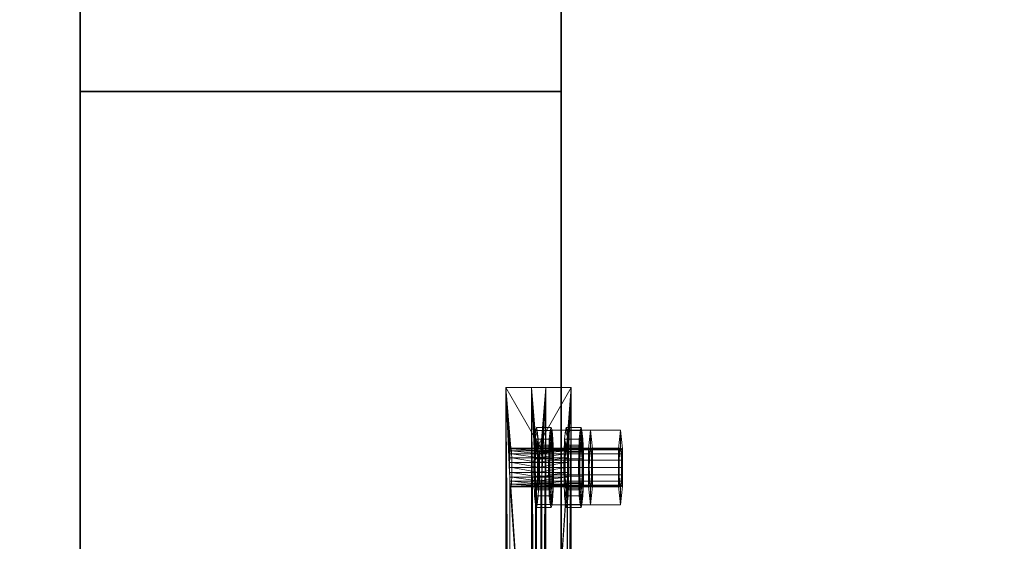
# Model space of a CAD drawing. Extents: x -0.3 to 41.3, y 0 to 17.8.
# Tile 506 of 625: x 30.977 to 31.284, y 11.777 to 11.94. Entities that reach past the tile are written whole.
import ezdxf

# ---------------------------------------------------------------- set-up
doc = ezdxf.new("R2010")
doc.units = 0
doc.header["$MEASUREMENT"] = 0
for name, color, linetype, lineweight in [('ANILHAS', 135, 'Continuous', 0), ('PLACAS_DE_BASE', 144, 'Continuous', 0), ('PORCAS', 157, 'Continuous', 0)]:
    doc.layers.add(name, color=color, linetype=linetype, lineweight=lineweight)
for name, color, linetype in [('P13', 7, 'Continuous'), ('S13', 7, 'Continuous'), ('V133', 7, 'Continuous'), ('V236', 7, 'Continuous')]:
    doc.layers.add(name, color=color, linetype=linetype)

msp = doc.modelspace()

# ---------------------------------------------------------------- linework, layer by layer
at = {"layer": 'P13', "color": 12, "true_color": 0xbd0000}
for points, invisible_edges in [([(30.99564, 11.46714, 195.60001), (31.14564, 11.46714, 195.60001), (31.14564, 11.91714, 195.60001)], 12), ([(30.99564, 11.46714, 195.60001), (31.14564, 11.46714, 195.60001), (31.14564, 11.91714, 195.60001)], 12), ([(30.99564, 11.46714, 195.60001), (31.14564, 11.91714, 195.60001), (30.99564, 11.91714, 195.60001)], 9), ([(30.99564, 11.46714, 195.60001), (31.14564, 11.91714, 195.60001), (30.99564, 11.91714, 195.60001)], 9), ([(30.99564, 11.46714, 196.55001), (31.14564, 11.46714, 196.55001), (31.14564, 11.91714, 196.55001)], 12), ([(30.99564, 11.46714, 195.60001), (31.14564, 11.46714, 195.60001), (31.14564, 11.91714, 195.60001)], 12), ([(30.99564, 11.46714, 196.55001), (31.14564, 11.91714, 196.55001), (30.99564, 11.91714, 196.55001)], 9), ([(30.99564, 11.46714, 195.60001), (31.14564, 11.91714, 195.60001), (30.99564, 11.91714, 195.60001)], 9), ([(30.99564, 11.46714, 199.8), (31.14564, 11.46714, 199.8), (31.14564, 11.91714, 199.8)], 12), ([(30.99564, 11.46714, 196.55001), (31.14564, 11.46714, 196.55001), (31.14564, 11.91714, 196.55001)], 12), ([(30.99564, 11.46714, 199.8), (31.14564, 11.91714, 199.8), (30.99564, 11.91714, 199.8)], 9), ([(30.99564, 11.46714, 196.55001), (31.14564, 11.91714, 196.55001), (30.99564, 11.91714, 196.55001)], 9)]:
    msp.add_3dface(points, dxfattribs=dict(at, invisible_edges=invisible_edges))
for points in [[(31.14564, 11.91714, 195.60001), (30.99564, 11.91714, 195.60001), (30.99564, 11.91714, 195.60001), (31.14564, 11.91714, 195.60001)], [(30.99564, 11.91714, 195.60001), (30.99564, 11.46714, 195.60001), (30.99564, 11.46714, 195.60001), (30.99564, 11.91714, 195.60001)], [(31.14564, 11.91714, 196.55001), (30.99564, 11.91714, 196.55001), (30.99564, 11.91714, 195.60001), (31.14564, 11.91714, 195.60001)], [(30.99564, 11.91714, 196.55001), (30.99564, 11.46714, 196.55001), (30.99564, 11.46714, 195.60001), (30.99564, 11.91714, 195.60001)], [(31.14564, 11.91714, 199.8), (30.99564, 11.91714, 199.8), (30.99564, 11.91714, 196.55001), (31.14564, 11.91714, 196.55001)], [(30.99564, 11.91714, 199.8), (30.99564, 11.46714, 199.8), (30.99564, 11.46714, 196.55001), (30.99564, 11.91714, 196.55001)], [(31.14564, 11.46714, 195.60001), (31.14564, 11.91714, 195.60001), (31.14564, 11.91714, 195.60001), (31.14564, 11.46714, 195.60001)], [(31.14564, 11.46714, 196.55001), (31.14564, 11.91714, 196.55001), (31.14564, 11.91714, 195.60001), (31.14564, 11.46714, 195.60001)], [(31.14564, 11.46714, 199.8), (31.14564, 11.91714, 199.8), (31.14564, 11.91714, 196.55001), (31.14564, 11.46714, 196.55001)]]:
    msp.add_3dface(points, dxfattribs=at)
at = {"layer": 'S13', "color": 253, "true_color": 0xca95bd}
for points, invisible_edges in [([(30.57064, 11.09214, 195.60001), (31.57064, 11.09214, 195.60001), (31.57064, 12.29214, 195.60001)], 12), ([(30.57064, 11.09214, 195.10001), (31.57064, 11.09214, 195.10001), (31.57064, 12.29214, 195.10001)], 12), ([(30.57064, 11.09214, 195.60001), (31.57064, 12.29214, 195.60001), (30.57064, 12.29214, 195.60001)], 9), ([(30.57064, 11.09214, 195.10001), (31.57064, 12.29214, 195.10001), (30.57064, 12.29214, 195.10001)], 9)]:
    msp.add_3dface(points, dxfattribs=dict(at, invisible_edges=invisible_edges))
at = {"layer": 'V133', "color": 252, "true_color": 0x838383}
for points, invisible_edges in [([(31.14564, 16.93691, 196.55001), (30.99564, 16.93691, 196.55001), (30.99564, 11.91714, 196.55001)], 12), ([(31.14564, 16.93691, 196.00001), (30.99564, 16.93691, 196.00001), (30.99564, 11.91714, 196.00001)], 12), ([(31.14564, 16.93691, 196.55001), (30.99564, 11.91714, 196.55001), (31.14564, 11.91714, 196.55001)], 9), ([(31.14564, 16.93691, 196.00001), (30.99564, 11.91714, 196.00001), (31.14564, 11.91714, 196.00001)], 9)]:
    msp.add_3dface(points, dxfattribs=dict(at, invisible_edges=invisible_edges))
for points in [[(30.99564, 16.93691, 196.55001), (30.99564, 11.91714, 196.55001), (30.99564, 11.91714, 196.00001), (30.99564, 16.93691, 196.00001)], [(31.14564, 11.91714, 196.55001), (31.14564, 16.93691, 196.55001), (31.14564, 16.93691, 196.00001), (31.14564, 11.91714, 196.00001)], [(30.99564, 11.91714, 196.55001), (31.14564, 11.91714, 196.55001), (31.14564, 11.91714, 196.00001), (30.99564, 11.91714, 196.00001)]]:
    msp.add_3dface(points, dxfattribs=at)
at = {"layer": 'V236', "color": 252, "true_color": 0x838383}
for points, invisible_edges in [([(31.14564, 16.93691, 199.8), (30.99564, 16.93691, 199.8), (30.99564, 11.91714, 199.8)], 12), ([(31.14564, 16.93691, 199.1), (30.99564, 16.93691, 199.1), (30.99564, 11.91714, 199.1)], 12), ([(31.14564, 16.93691, 199.8), (30.99564, 11.91714, 199.8), (31.14564, 11.91714, 199.8)], 9), ([(31.14564, 16.93691, 199.1), (30.99564, 11.91714, 199.1), (31.14564, 11.91714, 199.1)], 9)]:
    msp.add_3dface(points, dxfattribs=dict(at, invisible_edges=invisible_edges))
for points in [[(30.99564, 16.93691, 199.8), (30.99564, 11.91714, 199.8), (30.99564, 11.91714, 199.1), (30.99564, 16.93691, 199.1)], [(31.14564, 11.91714, 199.8), (31.14564, 16.93691, 199.8), (31.14564, 16.93691, 199.1), (31.14564, 11.91714, 199.1)], [(30.99564, 11.91714, 199.8), (31.14564, 11.91714, 199.8), (31.14564, 11.91714, 199.1), (30.99564, 11.91714, 199.1)]]:
    msp.add_3dface(points, dxfattribs=at)

# ---------------------------------------------------------------- meshes
at = {"layer": 'ANILHAS'}
mesh = msp.add_polyface(dxfattribs=at)
corners = [(31.1371, 11.79981, 199.39502), (31.13716, 11.79503, 199.39407), (31.13716, 11.80459, 199.39407), (31.13733, 11.79097, 199.39137), (31.13733, 11.80865, 199.39137), (31.13745, 11.79981, 199.38953), (31.13748, 11.79713, 199.389), (31.13748, 11.80249, 199.389), (31.13757, 11.79486, 199.38749), (31.13757, 11.80476, 199.38749), (31.13759, 11.78826, 199.38732), (31.13759, 11.81136, 199.38732), (31.13772, 11.79334, 199.38522), (31.13772, 11.80628, 199.38522), (31.13788, 11.78731, 199.38255), (31.13788, 11.79281, 199.38255), (31.13788, 11.80681, 199.38255), (31.13788, 11.81231, 199.38255), (31.13805, 11.79334, 199.37987), (31.13805, 11.80628, 199.37987), (31.13818, 11.78826, 199.37777), (31.13818, 11.81136, 199.37777), (31.13819, 11.79486, 199.37761), (31.13819, 11.80476, 199.37761), (31.13829, 11.79713, 199.37609), (31.13829, 11.80249, 199.37609), (31.13832, 11.79981, 199.37556), (31.13843, 11.79097, 199.37372), (31.13843, 11.80865, 199.37372), (31.1386, 11.79503, 199.37102), (31.1386, 11.80459, 199.37102), (31.13866, 11.79981, 199.37007), (31.1417, 11.79981, 199.39531), (31.14175, 11.79503, 199.39436), (31.14175, 11.80459, 199.39436), (31.14192, 11.79097, 199.39165), (31.14192, 11.80865, 199.39165), (31.14204, 11.79981, 199.38982), (31.14207, 11.79713, 199.38929), (31.14207, 11.80249, 199.38929), (31.14217, 11.79486, 199.38777), (31.14217, 11.80476, 199.38777), (31.14218, 11.78826, 199.3876), (31.14218, 11.81136, 199.3876), (31.14231, 11.79334, 199.38551), (31.14231, 11.80628, 199.38551), (31.14247, 11.78731, 199.38283), (31.14247, 11.79281, 199.38283), (31.14247, 11.80681, 199.38283), (31.14247, 11.81231, 199.38283), (31.14264, 11.79334, 199.38016), (31.14264, 11.80628, 199.38016), (31.14277, 11.78826, 199.37806), (31.14277, 11.81136, 199.37806), (31.14278, 11.79486, 199.37789), (31.14278, 11.80476, 199.37789), (31.14288, 11.79713, 199.37637), (31.14288, 11.80249, 199.37637), (31.14291, 11.79981, 199.37585), (31.14302, 11.79097, 199.37401), (31.14302, 11.80865, 199.37401), (31.14319, 11.79503, 199.3713), (31.14319, 11.80459, 199.3713), (31.14325, 11.79981, 199.37036)]
mesh.append_faces([[corners[k] for k in face] for face in [(17, 11, 43, 49), (11, 4, 36, 43), (4, 2, 34, 36), (2, 0, 32, 34), (0, 1, 33, 32), (1, 3, 35, 33), (3, 10, 42, 35), (10, 14, 46, 42), (14, 20, 52, 46), (20, 27, 59, 52), (27, 29, 61, 59), (29, 31, 63, 61), (31, 30, 62, 63), (30, 28, 60, 62), (28, 21, 53, 60), (21, 17, 49, 53), (16, 19, 51, 48), (19, 23, 55, 51), (23, 25, 57, 55), (25, 26, 58, 57), (26, 24, 56, 58), (24, 22, 54, 56), (22, 18, 50, 54), (18, 15, 47, 50), (15, 12, 44, 47), (12, 8, 40, 44), (8, 6, 38, 40), (6, 5, 37, 38), (5, 7, 39, 37), (7, 9, 41, 39), (9, 13, 45, 41), (13, 16, 48, 45)]])
mesh.append_faces([[corners[k] for k in face] for face in [(10, 20, 14), (21, 11, 17), (52, 42, 46), (43, 53, 49)]], dxfattribs={"vtx0": -1})
mesh.append_faces([[corners[k] for k in face] for face in [(1, 15, 3), (15, 1, 12), (12, 1, 8), (8, 1, 6), (6, 0, 5), (5, 0, 7), (7, 2, 9), (9, 4, 13), (13, 4, 16), (20, 10, 27), (27, 3, 29), (29, 24, 31), (31, 26, 30), (30, 23, 28), (28, 11, 21), (42, 59, 35), (47, 61, 50), (50, 61, 54), (54, 61, 56), (56, 63, 58), (58, 62, 57), (57, 62, 55), (55, 60, 51), (51, 60, 48), (36, 60, 43), (33, 38, 32), (32, 39, 34), (34, 41, 36)]], dxfattribs={"vtx0": -1, "vtx1": -1})
mesh.append_faces([[corners[k] for k in face] for face in [(29, 3, 15), (28, 16, 4), (35, 61, 47), (48, 60, 36)]], dxfattribs={"vtx0": -1, "vtx1": -1, "vtx2": -1})
mesh.append_faces([[corners[k] for k in face] for face in [(6, 1, 0), (7, 0, 2), (9, 2, 4), (27, 10, 3), (29, 15, 18), (29, 18, 22), (29, 22, 24), (31, 24, 26), (30, 26, 25), (30, 25, 23), (28, 23, 19), (28, 19, 16), (28, 4, 11), (42, 52, 59), (35, 59, 61), (56, 61, 63), (58, 63, 62), (55, 62, 60), (43, 60, 53), (47, 33, 35), (33, 47, 44), (33, 44, 40), (33, 40, 38), (32, 38, 37), (32, 37, 39), (34, 39, 41), (36, 41, 45), (36, 45, 48)]], dxfattribs={"vtx0": -1, "vtx2": -1})
mesh = msp.add_polyface(dxfattribs=at)
corners = [(31.14645, 11.79981, 199.24531), (31.14651, 11.79503, 199.24436), (31.14651, 11.80459, 199.24436), (31.14667, 11.79097, 199.24166), (31.14667, 11.80865, 199.24166), (31.14679, 11.79981, 199.23982), (31.14682, 11.79713, 199.23929), (31.14682, 11.80249, 199.23929), (31.14692, 11.79486, 199.23778), (31.14692, 11.80476, 199.23778), (31.14693, 11.78826, 199.23761), (31.14693, 11.81136, 199.23761), (31.14706, 11.79334, 199.23551), (31.14706, 11.80628, 199.23551), (31.14722, 11.78731, 199.23284), (31.14722, 11.79281, 199.23284), (31.14722, 11.80681, 199.23284), (31.14722, 11.81231, 199.23284), (31.14739, 11.79334, 199.23016), (31.14739, 11.80628, 199.23016), (31.14752, 11.78826, 199.22807), (31.14752, 11.81136, 199.22807), (31.14753, 11.79486, 199.2279), (31.14753, 11.80476, 199.2279), (31.14763, 11.79713, 199.22638), (31.14763, 11.80249, 199.22638), (31.14766, 11.79981, 199.22585), (31.14778, 11.79097, 199.22401), (31.14778, 11.80865, 199.22401), (31.14794, 11.79503, 199.22131), (31.14794, 11.80459, 199.22131), (31.148, 11.79981, 199.22036), (31.15104, 11.79981, 199.2456), (31.1511, 11.79503, 199.24465), (31.1511, 11.80459, 199.24465), (31.15127, 11.79097, 199.24195), (31.15127, 11.80865, 199.24195), (31.15138, 11.79981, 199.24011), (31.15141, 11.79713, 199.23958), (31.15141, 11.80249, 199.23958), (31.15151, 11.79486, 199.23806), (31.15151, 11.80476, 199.23806), (31.15152, 11.78826, 199.23789), (31.15152, 11.81136, 199.23789), (31.15165, 11.79334, 199.2358), (31.15165, 11.80628, 199.2358), (31.15182, 11.78731, 199.23312), (31.15182, 11.79281, 199.23312), (31.15182, 11.80681, 199.23312), (31.15182, 11.81231, 199.23312), (31.15198, 11.79334, 199.23045), (31.15198, 11.80628, 199.23045), (31.15211, 11.78826, 199.22835), (31.15211, 11.81136, 199.22835), (31.15212, 11.79486, 199.22818), (31.15212, 11.80476, 199.22818), (31.15222, 11.79713, 199.22667), (31.15222, 11.80249, 199.22667), (31.15225, 11.79981, 199.22614), (31.15237, 11.79097, 199.2243), (31.15237, 11.80865, 199.2243), (31.15253, 11.79503, 199.2216), (31.15253, 11.80459, 199.2216), (31.15259, 11.79981, 199.22065)]
mesh.append_faces([[corners[k] for k in face] for face in [(17, 11, 43, 49), (11, 4, 36, 43), (4, 2, 34, 36), (2, 0, 32, 34), (0, 1, 33, 32), (1, 3, 35, 33), (3, 10, 42, 35), (10, 14, 46, 42), (14, 20, 52, 46), (20, 27, 59, 52), (27, 29, 61, 59), (29, 31, 63, 61), (31, 30, 62, 63), (30, 28, 60, 62), (28, 21, 53, 60), (21, 17, 49, 53), (16, 19, 51, 48), (19, 23, 55, 51), (23, 25, 57, 55), (25, 26, 58, 57), (26, 24, 56, 58), (24, 22, 54, 56), (22, 18, 50, 54), (18, 15, 47, 50), (15, 12, 44, 47), (12, 8, 40, 44), (8, 6, 38, 40), (6, 5, 37, 38), (5, 7, 39, 37), (7, 9, 41, 39), (9, 13, 45, 41), (13, 16, 48, 45)]])
mesh.append_faces([[corners[k] for k in face] for face in [(10, 20, 14), (21, 11, 17), (52, 42, 46), (43, 53, 49)]], dxfattribs={"vtx0": -1})
mesh.append_faces([[corners[k] for k in face] for face in [(1, 15, 3), (15, 1, 12), (12, 1, 8), (8, 1, 6), (6, 0, 5), (5, 0, 7), (7, 2, 9), (9, 4, 13), (13, 4, 16), (20, 10, 27), (27, 3, 29), (29, 24, 31), (31, 26, 30), (30, 23, 28), (28, 11, 21), (42, 59, 35), (47, 61, 50), (50, 61, 54), (54, 61, 56), (56, 63, 58), (58, 62, 57), (57, 62, 55), (55, 60, 51), (51, 60, 48), (36, 60, 43), (33, 38, 32), (32, 39, 34), (34, 41, 36)]], dxfattribs={"vtx0": -1, "vtx1": -1})
mesh.append_faces([[corners[k] for k in face] for face in [(29, 3, 15), (28, 16, 4), (35, 61, 47), (48, 60, 36)]], dxfattribs={"vtx0": -1, "vtx1": -1, "vtx2": -1})
mesh.append_faces([[corners[k] for k in face] for face in [(6, 1, 0), (7, 0, 2), (9, 2, 4), (27, 10, 3), (29, 15, 18), (29, 18, 22), (29, 22, 24), (31, 24, 26), (30, 26, 25), (30, 25, 23), (28, 23, 19), (28, 19, 16), (28, 4, 11), (42, 52, 59), (35, 59, 61), (56, 61, 63), (58, 63, 62), (55, 62, 60), (43, 60, 53), (47, 33, 35), (33, 47, 44), (33, 44, 40), (33, 40, 38), (32, 38, 37), (32, 37, 39), (34, 39, 41), (36, 41, 45), (36, 45, 48)]], dxfattribs={"vtx0": -1, "vtx2": -1})
at = {"layer": 'PLACAS_DE_BASE'}
mesh = msp.add_polyface(dxfattribs=at)
corners = [(31.12953, 11.64981, 199.38804), (31.12834, 11.62481, 199.407), (31.12834, 11.82481, 199.407), (31.12954, 11.65136, 199.38784), (31.12958, 11.65281, 199.38724), (31.12964, 11.65405, 199.38629), (31.12971, 11.65501, 199.38505), (31.1298, 11.65561, 199.3836), (31.1299, 11.65581, 199.38205), (31.12964, 11.79557, 199.38629), (31.13924, 11.65581, 199.23234), (31.1408, 11.62481, 199.20739), (31.13962, 11.64981, 199.22636), (31.1408, 11.82481, 199.20739), (31.1396, 11.65136, 199.22656), (31.13957, 11.65281, 199.22716), (31.13951, 11.65405, 199.22811), (31.13943, 11.65501, 199.22935), (31.13934, 11.65561, 199.23079), (31.13915, 11.65561, 199.23389), (31.13, 11.65561, 199.3805), (31.1476, 11.64981, 199.22685), (31.14878, 11.62481, 199.20789), (31.14878, 11.82481, 199.20789), (31.14759, 11.65136, 199.22706), (31.14755, 11.65281, 199.22766), (31.14749, 11.65405, 199.22861), (31.14741, 11.65501, 199.22985), (31.14732, 11.65561, 199.23129), (31.14723, 11.65581, 199.23284), (31.14749, 11.79557, 199.22861), (31.13789, 11.65581, 199.38255), (31.13633, 11.62481, 199.4075), (31.13751, 11.64981, 199.38854), (31.13633, 11.82481, 199.4075), (31.13752, 11.65136, 199.38833), (31.13756, 11.65281, 199.38774), (31.13762, 11.65405, 199.38678), (31.1377, 11.65501, 199.38554), (31.13779, 11.65561, 199.3841), (31.13798, 11.65561, 199.381), (31.14713, 11.65561, 199.23439)]
mesh.append_faces([[corners[k] for k in face] for face in [(11, 13, 23, 22), (10, 18, 28, 29), (19, 10, 29, 41), (8, 20, 40, 31), (7, 8, 31, 39)]])
mesh.append_faces([[corners[k] for k in face] for face in [(0, 2, 3), (3, 2, 4), (4, 2, 5), (5, 2, 6), (6, 2, 7), (7, 2, 8), (11, 12, 13), (19, 8, 10), (21, 23, 24), (24, 23, 25), (25, 23, 26), (26, 23, 27), (27, 23, 28), (28, 23, 29), (32, 33, 34), (40, 29, 31)]], dxfattribs={"vtx0": -1, "vtx1": -1})
mesh.append_faces([[corners[k] for k in face] for face in [(8, 9, 10), (29, 30, 31)]], dxfattribs={"vtx0": -1, "vtx1": -1, "vtx2": -1})
mesh.append_faces([[corners[k] for k in face] for face in [(0, 1, 2), (13, 12, 14), (13, 14, 15), (13, 15, 16), (13, 16, 17), (13, 17, 18), (13, 18, 10), (19, 20, 8), (21, 22, 23), (34, 33, 35), (34, 35, 36), (34, 36, 37), (34, 37, 38), (34, 38, 39), (34, 39, 31), (40, 41, 29)]], dxfattribs={"vtx0": -1, "vtx2": -1})
mesh = msp.add_polyface(dxfattribs=at)
corners = [(31.1299, 11.65581, 199.38205), (31.12834, 11.82481, 199.407), (31.12958, 11.79681, 199.38724), (31.12964, 11.79557, 199.38629), (31.13924, 11.65581, 199.23234), (31.12971, 11.79461, 199.38505), (31.1298, 11.79401, 199.3836), (31.1299, 11.79381, 199.38205), (31.1408, 11.82481, 199.20739), (31.13957, 11.79681, 199.22716), (31.13951, 11.79557, 199.22811), (31.13943, 11.79461, 199.22935), (31.13934, 11.79401, 199.23079), (31.13924, 11.79381, 199.23234), (31.13, 11.79401, 199.3805), (31.13915, 11.79401, 199.23389), (31.13009, 11.79461, 199.37906), (31.13906, 11.79461, 199.23534), (31.14723, 11.65581, 199.23284), (31.14878, 11.82481, 199.20789), (31.14755, 11.79681, 199.22766), (31.14749, 11.79557, 199.22861), (31.13789, 11.65581, 199.38255), (31.14741, 11.79461, 199.22985), (31.14732, 11.79401, 199.23129), (31.14723, 11.79381, 199.23284), (31.13633, 11.82481, 199.4075), (31.13756, 11.79681, 199.38774), (31.13762, 11.79557, 199.38678), (31.1377, 11.79461, 199.38554), (31.13779, 11.79401, 199.3841), (31.13789, 11.79381, 199.38255), (31.14713, 11.79401, 199.23439), (31.13798, 11.79401, 199.381), (31.14704, 11.79461, 199.23584), (31.13807, 11.79461, 199.37956), (31.12834, 11.62481, 199.407), (31.13633, 11.62481, 199.4075)]
mesh.append_faces([[corners[k] for k in face] for face in [(1, 36, 37, 26), (11, 12, 24, 23), (12, 13, 25, 24), (13, 15, 32, 25), (15, 17, 34, 32), (16, 14, 33, 35), (14, 7, 31, 33), (7, 6, 30, 31), (6, 5, 29, 30)]])
mesh.append_faces([[corners[k] for k in face] for face in [(9, 4, 10), (10, 4, 11), (11, 4, 12), (12, 4, 13), (14, 13, 7), (13, 14, 15), (15, 16, 17), (27, 22, 28), (28, 22, 29), (29, 22, 30), (30, 22, 31), (32, 31, 25), (31, 32, 33), (33, 34, 35)]], dxfattribs={"vtx0": -1, "vtx1": -1})
mesh.append_faces([[corners[k] for k in face] for face in [(0, 1, 2), (8, 4, 9), (13, 4, 7), (18, 19, 20), (26, 22, 27), (31, 22, 25)]], dxfattribs={"vtx0": -1, "vtx1": -1, "vtx2": -1})
mesh.append_faces([[corners[k] for k in face] for face in [(0, 2, 3), (4, 3, 5), (4, 5, 6), (4, 6, 7), (15, 14, 16), (18, 20, 21), (22, 21, 23), (22, 23, 24), (22, 24, 25), (33, 32, 34)]], dxfattribs={"vtx0": -1, "vtx2": -1})
mesh = msp.add_polyface(dxfattribs=at)
corners = [(31.12958, 11.79681, 199.38724), (31.12834, 11.82481, 199.407), (31.12954, 11.79826, 199.38784), (31.12953, 11.79981, 199.38804), (31.12954, 11.80136, 199.38784), (31.12958, 11.80281, 199.38724), (31.12964, 11.80405, 199.38629), (31.12971, 11.80501, 199.38505), (31.1298, 11.80561, 199.3836), (31.1299, 11.80581, 199.38205), (31.13924, 11.80581, 199.23234), (31.1408, 11.82481, 199.20739), (31.13957, 11.79681, 199.22716), (31.1396, 11.79826, 199.22656), (31.13962, 11.79981, 199.22636), (31.1396, 11.80136, 199.22656), (31.13957, 11.80281, 199.22716), (31.13951, 11.80405, 199.22811), (31.13943, 11.80501, 199.22935), (31.13934, 11.80561, 199.23079), (31.13915, 11.80561, 199.23389), (31.14755, 11.79681, 199.22766), (31.14878, 11.82481, 199.20789), (31.14759, 11.79826, 199.22706), (31.1476, 11.79981, 199.22685), (31.14759, 11.80136, 199.22706), (31.14755, 11.80281, 199.22766), (31.14749, 11.80405, 199.22861), (31.14741, 11.80501, 199.22985), (31.14732, 11.80561, 199.23129), (31.14723, 11.80581, 199.23284), (31.13789, 11.80581, 199.38255), (31.13633, 11.82481, 199.4075), (31.13756, 11.79681, 199.38774), (31.13752, 11.79826, 199.38833), (31.13751, 11.79981, 199.38854), (31.13752, 11.80136, 199.38833), (31.13756, 11.80281, 199.38774), (31.13762, 11.80405, 199.38678), (31.1377, 11.80501, 199.38554), (31.13779, 11.80561, 199.3841), (31.13798, 11.80561, 199.381)]
mesh.append_faces([[corners[k] for k in face] for face in [(11, 1, 32, 22)]])
mesh.append_faces([[corners[k] for k in face] for face in [(0, 1, 2), (2, 1, 3), (3, 1, 4), (4, 1, 5), (5, 1, 6), (6, 1, 7), (7, 1, 8), (8, 1, 9), (11, 10, 1), (20, 9, 10), (21, 22, 23), (23, 22, 24), (24, 22, 25), (25, 22, 26), (26, 22, 27), (27, 22, 28), (28, 22, 29), (29, 22, 30), (32, 31, 22), (41, 30, 31)]], dxfattribs={"vtx0": -1, "vtx1": -1})
mesh.append_faces([[corners[k] for k in face] for face in [(9, 1, 10), (30, 22, 31)]], dxfattribs={"vtx0": -1, "vtx1": -1, "vtx2": -1})
mesh.append_faces([[corners[k] for k in face] for face in [(11, 12, 13), (11, 13, 14), (11, 14, 15), (11, 15, 16), (11, 16, 17), (11, 17, 18), (11, 18, 19), (11, 19, 10), (32, 33, 34), (32, 34, 35), (32, 35, 36), (32, 36, 37), (32, 37, 38), (32, 38, 39), (32, 39, 40), (32, 40, 31)]], dxfattribs={"vtx0": -1, "vtx2": -1})
mesh = msp.add_polyface(dxfattribs=at)
corners = [(31.13888, 11.80136, 199.23813), (31.13026, 11.80136, 199.37627), (31.13022, 11.80281, 199.37687), (31.13892, 11.80281, 199.23753), (31.13017, 11.80405, 199.37782), (31.13898, 11.80405, 199.23658), (31.13009, 11.80501, 199.37906), (31.13906, 11.80501, 199.23534), (31.13, 11.80561, 199.3805), (31.13915, 11.80561, 199.23389), (31.1299, 11.80581, 199.38205), (31.13826, 11.79981, 199.37656), (31.14687, 11.80136, 199.23863), (31.13825, 11.80136, 199.37677), (31.1469, 11.80281, 199.23803), (31.13821, 11.80281, 199.37736), (31.14696, 11.80405, 199.23708), (31.13815, 11.80405, 199.37832), (31.14704, 11.80501, 199.23584), (31.13807, 11.80501, 199.37956), (31.14713, 11.80561, 199.23439), (31.13798, 11.80561, 199.381), (31.14723, 11.80581, 199.23284), (31.13924, 11.80581, 199.23234), (31.13934, 11.80561, 199.23079), (31.14732, 11.80561, 199.23129), (31.13943, 11.80501, 199.22935), (31.14741, 11.80501, 199.22985), (31.13951, 11.80405, 199.22811), (31.14749, 11.80405, 199.22861), (31.13957, 11.80281, 199.22716), (31.14755, 11.80281, 199.22766), (31.1396, 11.80136, 199.22656), (31.14759, 11.80136, 199.22706), (31.13789, 11.80581, 199.38255), (31.12954, 11.80136, 199.38784), (31.12958, 11.80281, 199.38724), (31.13756, 11.80281, 199.38774), (31.13752, 11.80136, 199.38833), (31.12964, 11.80405, 199.38629), (31.13762, 11.80405, 199.38678), (31.12971, 11.80501, 199.38505), (31.1377, 11.80501, 199.38554), (31.1298, 11.80561, 199.3836), (31.13779, 11.80561, 199.3841)]
mesh.append_faces([[corners[k] for k in face] for face in [(23, 24, 25, 22), (24, 26, 27, 25), (26, 28, 29, 27), (28, 30, 31, 29), (30, 32, 33, 31), (0, 3, 14, 12), (3, 5, 16, 14), (5, 7, 18, 16), (7, 9, 20, 18), (9, 23, 22, 20), (10, 8, 21, 34), (8, 6, 19, 21), (6, 4, 17, 19), (4, 2, 15, 17), (2, 1, 13, 15), (35, 36, 37, 38), (36, 39, 40, 37), (39, 41, 42, 40), (41, 43, 44, 42), (43, 10, 34, 44)]])
mesh.append_faces([[corners[k] for k in face] for face in [(0, 2, 3), (3, 4, 5), (5, 6, 7), (7, 8, 9), (11, 12, 13), (13, 14, 15), (15, 16, 17), (17, 18, 19), (19, 20, 21)]], dxfattribs={"vtx0": -1, "vtx1": -1})
mesh.append_faces([[corners[k] for k in face] for face in [(0, 1, 2), (3, 2, 4), (5, 4, 6), (7, 6, 8), (9, 8, 10), (13, 12, 14), (15, 14, 16), (17, 16, 18), (19, 18, 20), (21, 20, 22)]], dxfattribs={"vtx0": -1, "vtx2": -1})
mesh = msp.add_polyface(dxfattribs=at)
corners = [(31.13906, 11.79461, 199.23534), (31.13009, 11.79461, 199.37906), (31.13017, 11.79557, 199.37782), (31.13898, 11.79557, 199.23658), (31.13022, 11.79681, 199.37687), (31.13892, 11.79681, 199.23753), (31.13026, 11.79826, 199.37627), (31.13888, 11.79826, 199.23813), (31.13027, 11.79981, 199.37606), (31.13887, 11.79981, 199.23833), (31.13026, 11.80136, 199.37627), (31.13888, 11.80136, 199.23813), (31.13807, 11.79461, 199.37956), (31.14704, 11.79461, 199.23584), (31.14696, 11.79557, 199.23708), (31.13815, 11.79557, 199.37832), (31.1469, 11.79681, 199.23803), (31.13821, 11.79681, 199.37736), (31.14687, 11.79826, 199.23863), (31.13825, 11.79826, 199.37677), (31.14685, 11.79981, 199.23883), (31.13826, 11.79981, 199.37656), (31.14687, 11.80136, 199.23863), (31.1396, 11.80136, 199.22656), (31.13962, 11.79981, 199.22636), (31.1476, 11.79981, 199.22685), (31.14759, 11.80136, 199.22706), (31.1396, 11.79826, 199.22656), (31.14759, 11.79826, 199.22706), (31.13957, 11.79681, 199.22716), (31.14755, 11.79681, 199.22766), (31.13951, 11.79557, 199.22811), (31.14749, 11.79557, 199.22861), (31.13943, 11.79461, 199.22935), (31.14741, 11.79461, 199.22985), (31.13825, 11.80136, 199.37677), (31.12971, 11.79461, 199.38505), (31.12964, 11.79557, 199.38629), (31.13762, 11.79557, 199.38678), (31.1377, 11.79461, 199.38554), (31.12958, 11.79681, 199.38724), (31.13756, 11.79681, 199.38774), (31.12954, 11.79826, 199.38784), (31.13752, 11.79826, 199.38833), (31.12953, 11.79981, 199.38804), (31.13751, 11.79981, 199.38854), (31.12954, 11.80136, 199.38784), (31.13752, 11.80136, 199.38833)]
mesh.append_faces([[corners[k] for k in face] for face in [(23, 24, 25, 26), (24, 27, 28, 25), (27, 29, 30, 28), (29, 31, 32, 30), (31, 33, 34, 32), (0, 3, 14, 13), (3, 5, 16, 14), (5, 7, 18, 16), (7, 9, 20, 18), (9, 11, 22, 20), (10, 8, 21, 35), (8, 6, 19, 21), (6, 4, 17, 19), (4, 2, 15, 17), (2, 1, 12, 15), (36, 37, 38, 39), (37, 40, 41, 38), (40, 42, 43, 41), (42, 44, 45, 43), (44, 46, 47, 45)]])
mesh.append_faces([[corners[k] for k in face] for face in [(0, 2, 3), (3, 4, 5), (5, 6, 7), (7, 8, 9), (9, 10, 11), (12, 14, 15), (15, 16, 17), (17, 18, 19), (19, 20, 21)]], dxfattribs={"vtx0": -1, "vtx1": -1})
mesh.append_faces([[corners[k] for k in face] for face in [(0, 1, 2), (3, 2, 4), (5, 4, 6), (7, 6, 8), (9, 8, 10), (12, 13, 14), (15, 14, 16), (17, 16, 18), (19, 18, 20), (21, 20, 22)]], dxfattribs={"vtx0": -1, "vtx2": -1})
at = {"layer": 'PORCAS'}
mesh = msp.add_polyface(dxfattribs=at)
corners = [(31.14184, 11.79397, 199.39292), (31.14184, 11.80565, 199.39292), (31.1421, 11.79981, 199.38882), (31.14213, 11.79751, 199.38836), (31.14213, 11.80211, 199.38836), (31.14221, 11.79557, 199.38706), (31.14221, 11.80405, 199.38706), (31.14233, 11.79427, 199.38513), (31.14233, 11.80535, 199.38513), (31.14247, 11.78814, 199.38283), (31.14247, 11.79381, 199.38283), (31.14247, 11.80581, 199.38283), (31.14247, 11.81149, 199.38283), (31.14262, 11.79427, 199.38054), (31.14262, 11.80535, 199.38054), (31.14274, 11.79557, 199.3786), (31.14274, 11.80405, 199.3786), (31.14282, 11.79751, 199.3773), (31.14282, 11.80211, 199.3773), (31.14285, 11.79981, 199.37684), (31.1431, 11.79397, 199.37274), (31.1431, 11.80565, 199.37274), (31.15412, 11.79397, 199.39369), (31.15412, 11.80565, 199.39369), (31.15438, 11.79981, 199.38959), (31.15441, 11.79751, 199.38913), (31.15441, 11.80211, 199.38913), (31.15449, 11.79557, 199.38783), (31.15449, 11.80405, 199.38783), (31.15461, 11.79427, 199.38589), (31.15461, 11.80535, 199.38589), (31.15475, 11.78814, 199.3836), (31.15475, 11.79381, 199.3836), (31.15475, 11.80581, 199.3836), (31.15475, 11.81149, 199.3836), (31.15489, 11.79427, 199.3813), (31.15489, 11.80535, 199.3813), (31.15501, 11.79557, 199.37937), (31.15501, 11.80405, 199.37937), (31.1551, 11.79751, 199.37807), (31.1551, 11.80211, 199.37807), (31.15512, 11.79981, 199.37761), (31.15538, 11.79397, 199.37351), (31.15538, 11.80565, 199.37351)]
mesh.append_faces([[corners[k] for k in face] for face in [(12, 1, 23, 34), (1, 0, 22, 23), (0, 9, 31, 22), (9, 20, 42, 31), (20, 21, 43, 42), (21, 12, 34, 43), (11, 14, 36, 33), (14, 16, 38, 36), (16, 18, 40, 38), (18, 19, 41, 40), (19, 17, 39, 41), (17, 15, 37, 39), (15, 13, 35, 37), (13, 10, 32, 35), (10, 7, 29, 32), (7, 5, 27, 29), (5, 3, 25, 27), (3, 2, 24, 25), (2, 4, 26, 24), (4, 6, 28, 26), (6, 8, 30, 28), (8, 11, 33, 30)]])
mesh.append_faces([[corners[k] for k in face] for face in [(0, 10, 9), (10, 0, 7), (7, 0, 5), (5, 0, 3), (3, 1, 2), (2, 1, 4), (4, 1, 6), (6, 1, 8), (8, 1, 11), (20, 17, 21), (21, 11, 12), (42, 32, 31), (32, 42, 35), (35, 42, 37), (37, 42, 39), (39, 43, 41), (41, 43, 40), (40, 43, 38), (38, 43, 36), (36, 43, 33), (22, 25, 23), (23, 33, 34)]], dxfattribs={"vtx0": -1, "vtx1": -1})
mesh.append_faces([[corners[k] for k in face] for face in [(3, 0, 1), (11, 1, 12), (10, 20, 9), (20, 10, 13), (20, 13, 15), (20, 15, 17), (21, 17, 19), (21, 19, 18), (21, 18, 16), (21, 16, 14), (21, 14, 11), (39, 42, 43), (33, 43, 34), (32, 22, 31), (22, 32, 29), (22, 29, 27), (22, 27, 25), (23, 25, 24), (23, 24, 26), (23, 26, 28), (23, 28, 30), (23, 30, 33)]], dxfattribs={"vtx0": -1, "vtx2": -1})
mesh = msp.add_polyface(dxfattribs=at)
corners = [(31.15119, 11.79397, 199.24321), (31.15119, 11.80565, 199.24321), (31.15144, 11.79981, 199.23911), (31.15147, 11.79751, 199.23865), (31.15147, 11.80211, 199.23865), (31.15155, 11.79557, 199.23735), (31.15155, 11.80405, 199.23735), (31.15167, 11.79427, 199.23542), (31.15167, 11.80535, 199.23542), (31.15182, 11.78814, 199.23312), (31.15182, 11.79381, 199.23312), (31.15182, 11.80581, 199.23312), (31.15182, 11.81149, 199.23312), (31.15196, 11.79427, 199.23083), (31.15196, 11.80535, 199.23083), (31.15208, 11.79557, 199.22889), (31.15208, 11.80405, 199.22889), (31.15216, 11.79751, 199.22759), (31.15216, 11.80211, 199.22759), (31.15219, 11.79981, 199.22713), (31.15245, 11.79397, 199.22303), (31.15245, 11.80565, 199.22303), (31.16346, 11.79397, 199.24398), (31.16346, 11.80565, 199.24398), (31.16372, 11.79981, 199.23988), (31.16375, 11.79751, 199.23942), (31.16375, 11.80211, 199.23942), (31.16383, 11.79557, 199.23812), (31.16383, 11.80405, 199.23812), (31.16395, 11.79427, 199.23618), (31.16395, 11.80535, 199.23618), (31.16409, 11.78814, 199.23389), (31.16409, 11.79381, 199.23389), (31.16409, 11.80581, 199.23389), (31.16409, 11.81149, 199.23389), (31.16423, 11.79427, 199.23159), (31.16423, 11.80535, 199.23159), (31.16436, 11.79557, 199.22966), (31.16436, 11.80405, 199.22966), (31.16444, 11.79751, 199.22836), (31.16444, 11.80211, 199.22836), (31.16447, 11.79981, 199.2279), (31.16472, 11.79397, 199.2238), (31.16472, 11.80565, 199.2238)]
mesh.append_faces([[corners[k] for k in face] for face in [(12, 1, 23, 34), (1, 0, 22, 23), (0, 9, 31, 22), (9, 20, 42, 31), (20, 21, 43, 42), (21, 12, 34, 43), (11, 14, 36, 33), (14, 16, 38, 36), (16, 18, 40, 38), (18, 19, 41, 40), (19, 17, 39, 41), (17, 15, 37, 39), (15, 13, 35, 37), (13, 10, 32, 35), (10, 7, 29, 32), (7, 5, 27, 29), (5, 3, 25, 27), (3, 2, 24, 25), (2, 4, 26, 24), (4, 6, 28, 26), (6, 8, 30, 28), (8, 11, 33, 30)]])
mesh.append_faces([[corners[k] for k in face] for face in [(0, 10, 9), (10, 0, 7), (7, 0, 5), (5, 0, 3), (3, 1, 2), (2, 1, 4), (4, 1, 6), (6, 1, 8), (8, 1, 11), (20, 17, 21), (21, 11, 12), (42, 32, 31), (32, 42, 35), (35, 42, 37), (37, 42, 39), (39, 43, 41), (41, 43, 40), (40, 43, 38), (38, 43, 36), (36, 43, 33), (22, 25, 23), (23, 33, 34)]], dxfattribs={"vtx0": -1, "vtx1": -1})
mesh.append_faces([[corners[k] for k in face] for face in [(3, 0, 1), (11, 1, 12), (10, 20, 9), (20, 10, 13), (20, 13, 15), (20, 15, 17), (21, 17, 19), (21, 19, 18), (21, 18, 16), (21, 16, 14), (21, 14, 11), (39, 42, 43), (33, 43, 34), (32, 22, 31), (22, 32, 29), (22, 29, 27), (22, 27, 25), (23, 25, 24), (23, 24, 26), (23, 26, 28), (23, 28, 30), (23, 30, 33)]], dxfattribs={"vtx0": -1, "vtx2": -1})

doc.saveas('drawing.dxf')
